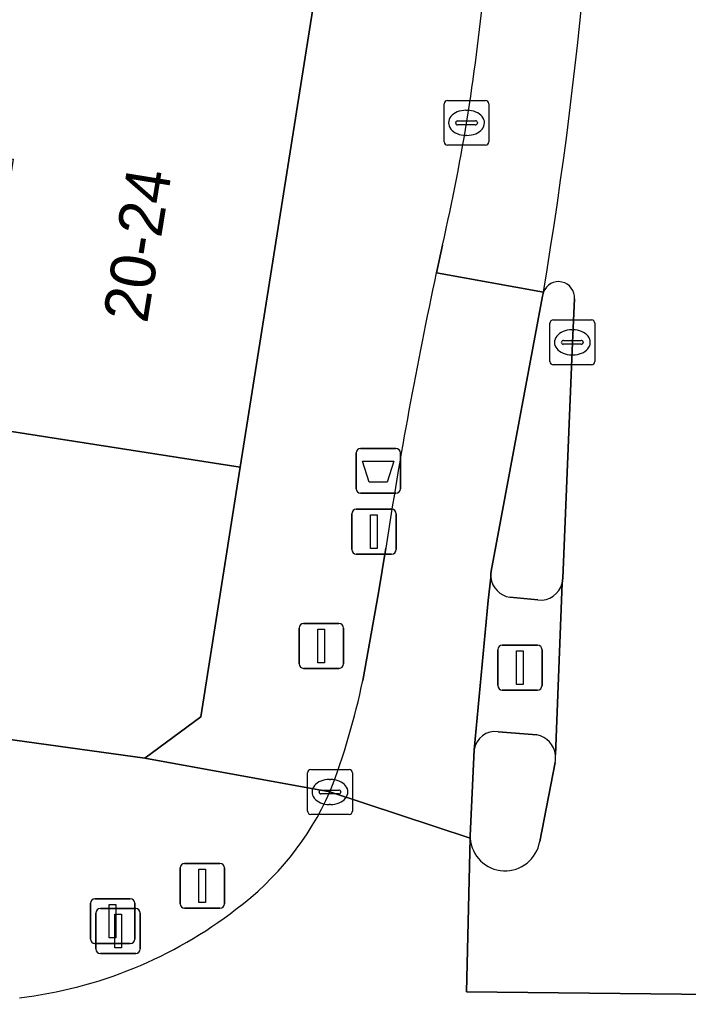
# Model space of a CAD drawing. Extents: x 159716 to 160783, y 383290 to 384031.
# Drawn here: x 160579.53 to 160594.47, y 383306.01 to 383327.89 of the extents above; entities that cross this region are included whole.
import ezdxf

# ---------------------------------------------------------------- set-up
doc = ezdxf.new("R2010")
doc.units = 0
for name, color, linetype in [('IMGEO_Afvalbak', 7, 'Continuous'), ('IMGEO_Drukknoppaal', 7, 'Continuous'), ('IMGEO_Fietspad_gesloten', 7, 'Continuous'), ('IMGEO_Kolk', 7, 'Continuous'), ('IMGEO_Lichtmast', 7, 'Continuous'), ('IMGEO_Pand', 7, 'Continuous'), ('IMGEO_Pand_nummerreeks', 7, 'Continuous'), ('IMGEO_Rijbaan_lokaal_gesloten', 7, 'Continuous'), ('IMGEO_Rijbaan_lokaal_open', 7, 'Continuous'), ('IMGEO_Verkeerseiland_gesloten', 7, 'Continuous'), ('IMGEO_Verkeersregelinstallatiepaal', 7, 'Continuous'), ('IMGEO_Voetpad_open', 7, 'Continuous')]:
    doc.layers.add(name, color=color, linetype=linetype)

msp = doc.modelspace()

# ---------------------------------------------------------------- linework, layer by layer
at = {"layer": 'IMGEO_Afvalbak'}
for p, q in [((160587.145, 383318.311), (160587.935, 383318.311)), ((160587.935, 383318.311), (160587.145, 383318.311)), ((160587.045, 383317.411), (160587.045, 383318.211)), ((160587.045, 383318.211), (160587.045, 383317.411)), ((160588.035, 383318.211), (160588.035, 383317.411)), ((160588.035, 383317.411), (160588.035, 383318.211)), ((160587.935, 383317.311), (160587.145, 383317.311)), ((160587.145, 383317.311), (160587.935, 383317.311))]:
    msp.add_line(p, q, dxfattribs=at)
msp.add_lwpolyline([(160587.188, 383318.025), (160587.892, 383318.025), (160587.743, 383317.555), (160587.337, 383317.555), (160587.188, 383318.025)], dxfattribs=at)
for centre, start, end in [((160587.145, 383318.211), 90, 180), ((160587.145, 383318.211), 90, 180), ((160587.935, 383318.211), 0, 90), ((160587.935, 383318.211), 360, 90), ((160587.145, 383317.411), 180, 270), ((160587.145, 383317.411), 180, 270), ((160587.935, 383317.411), 270, 0), ((160587.935, 383317.411), 270, 0)]:
    msp.add_arc(centre, 0.1, start, end, dxfattribs=at)
at = {"layer": 'IMGEO_Drukknoppaal'}
for p, q in [((160586.95, 383316.053), (160586.95, 383316.853)), ((160586.95, 383316.853), (160586.95, 383316.053)), ((160587.05, 383316.953), (160587.84, 383316.953)), ((160587.84, 383316.953), (160587.05, 383316.953)), ((160587.94, 383316.853), (160587.94, 383316.053)), ((160587.94, 383316.053), (160587.94, 383316.853)), ((160587.84, 383315.953), (160587.05, 383315.953)), ((160587.05, 383315.953), (160587.84, 383315.953))]:
    msp.add_line(p, q, dxfattribs=at)
msp.add_lwpolyline([(160587.37, 383316.828), (160587.52, 383316.828), (160587.52, 383316.078), (160587.37, 383316.078), (160587.37, 383316.828)], dxfattribs=at)
for centre, start, end in [((160587.05, 383316.853), 90, 180), ((160587.05, 383316.853), 90, 180), ((160587.84, 383316.853), 0, 90), ((160587.84, 383316.853), 360, 90), ((160587.05, 383316.053), 180, 270), ((160587.05, 383316.053), 180, 270), ((160587.84, 383316.053), 270, 0), ((160587.84, 383316.053), 270, 0)]:
    msp.add_arc(centre, 0.1, start, end, dxfattribs=at)
at = {"layer": 'IMGEO_Fietspad_gesloten'}
for points in [[(160591.209, 383321.708), (160591.23, 383321.8), (160588.839, 383322.23)], [(160586.463, 383310.641), (160589.595, 383309.609), (160589.593, 383309.662), (160589.683, 383311.585), (160589.994, 383314.914), (160590.058, 383315.427), (160590.057, 383315.501), (160590.064, 383315.57), (160591.209, 383321.708)], [(160587.712, 383316.085), (160587.545, 383315.085), (160587.196, 383313.132)]]:
    msp.add_lwpolyline(points, dxfattribs=at)
for centre, radius, start, end in [((160685.552, 383301.317), 98.949, 167.79829, 171.41648), ((160571.399, 383316.427), 16.137, 338.9884, 348.2176)]:
    msp.add_arc(centre, radius, start, end, dxfattribs=at)
at = {"layer": 'IMGEO_Kolk'}
for p, q in [((160589.012, 383325.155), (160589.012, 383326.007)), ((160589.087, 383326.081), (160589.939, 383326.081)), ((160590.013, 383326.007), (160590.013, 383325.155)), ((160589.5, 383325.861), (160589.525, 383325.861)), ((160589.271, 383325.575), (160589.271, 383325.587)), ((160589.709, 383325.538), (160589.311, 383325.538)), ((160589.314, 383325.624), (160589.712, 383325.624)), ((160589.755, 383325.587), (160589.755, 383325.575)), ((160589.523, 383325.301), (160589.498, 383325.301)), ((160589.939, 383325.081), (160589.087, 383325.081)), ((160591.451, 383321.179), (160592.303, 383321.179)), ((160591.376, 383320.253), (160591.376, 383321.105)), ((160591.864, 383320.959), (160591.889, 383320.959)), ((160592.377, 383321.105), (160592.377, 383320.253)), ((160591.678, 383320.722), (160592.076, 383320.722)), ((160591.635, 383320.673), (160591.635, 383320.685)), ((160592.073, 383320.636), (160591.675, 383320.636)), ((160592.119, 383320.685), (160592.119, 383320.673)), ((160591.887, 383320.399), (160591.862, 383320.399)), ((160592.303, 383320.179), (160591.451, 383320.179)), ((160586.037, 383311.141), (160586.889, 383311.141)), ((160585.962, 383310.215), (160585.962, 383311.067)), ((160586.45, 383310.921), (160586.475, 383310.921)), ((160586.963, 383311.067), (160586.963, 383310.215)), ((160586.221, 383310.635), (160586.221, 383310.647)), ((160586.264, 383310.684), (160586.662, 383310.684)), ((160586.705, 383310.647), (160586.705, 383310.635)), ((160586.659, 383310.598), (160586.261, 383310.598)), ((160586.473, 383310.361), (160586.448, 383310.361)), ((160586.889, 383310.141), (160586.037, 383310.141))]:
    msp.add_line(p, q, dxfattribs=at)
for points in [[(160589.012, 383325.155), (160589.012, 383326.007)], [(160589.087, 383326.081), (160589.939, 383326.081)], [(160590.013, 383326.007), (160590.013, 383325.155)], [(160589.939, 383325.081), (160589.087, 383325.081)], [(160591.451, 383321.179), (160592.303, 383321.179)], [(160591.376, 383320.253), (160591.376, 383321.105)], [(160592.377, 383321.105), (160592.377, 383320.253)], [(160592.303, 383320.179), (160591.451, 383320.179)], [(160586.037, 383311.141), (160586.889, 383311.141)], [(160585.962, 383310.215), (160585.962, 383311.067)], [(160586.963, 383311.067), (160586.963, 383310.215)], [(160586.889, 383310.141), (160586.037, 383310.141)]]:
    msp.add_lwpolyline(points, dxfattribs=at)
for centre, radius, start, end in [((160589.089, 383326.005), 0.0765, 91.552, 178.448), ((160589.089, 383326.005), 0.0765, 91.552, 178.448), ((160589.937, 383326.005), 0.0765, 1.552, 88.448), ((160589.937, 383326.005), 0.0765, 1.552, 88.448), ((160589.311, 383325.584), 0.0403, 85.8775, 175.7526), ((160589.308, 383325.574), 0.0366, 178.938, 274.7102), ((160589.712, 383325.581), 0.043, 264.8664, 352.4533), ((160589.716, 383325.586), 0.0386, 1.7309, 96.639), ((160589.089, 383325.157), 0.0765, 181.552, 268.448), ((160589.089, 383325.157), 0.0765, 181.552, 268.448), ((160589.937, 383325.157), 0.0765, 271.552, 358.448), ((160589.937, 383325.157), 0.0765, 271.552, 358.448), ((160591.453, 383321.103), 0.0765, 91.552, 178.448), ((160591.453, 383321.103), 0.0765, 91.552, 178.448), ((160592.301, 383321.103), 0.0765, 1.552, 88.448), ((160592.301, 383321.103), 0.0765, 1.552, 88.448), ((160591.675, 383320.682), 0.0403, 85.8775, 175.7526), ((160592.08, 383320.684), 0.0386, 1.7309, 96.639), ((160591.672, 383320.672), 0.0366, 178.938, 274.7102), ((160592.076, 383320.679), 0.043, 264.8664, 352.4533), ((160591.453, 383320.255), 0.0765, 181.552, 268.448), ((160591.453, 383320.255), 0.0765, 181.552, 268.448), ((160592.301, 383320.255), 0.0765, 271.552, 358.448), ((160592.301, 383320.255), 0.0765, 271.552, 358.448), ((160586.039, 383311.065), 0.0765, 91.552, 178.448), ((160586.039, 383311.065), 0.0765, 91.552, 178.448), ((160586.887, 383311.065), 0.0765, 1.552, 88.448), ((160586.887, 383311.065), 0.0765, 1.552, 88.448), ((160586.261, 383310.644), 0.0403, 85.8775, 175.7526), ((160586.666, 383310.646), 0.0386, 1.7309, 96.639), ((160586.258, 383310.634), 0.0366, 178.938, 274.7102), ((160586.662, 383310.641), 0.043, 264.8664, 352.4533), ((160586.039, 383310.217), 0.0765, 181.552, 268.448), ((160586.039, 383310.217), 0.0765, 181.552, 268.448), ((160586.887, 383310.217), 0.0765, 271.552, 358.448), ((160586.887, 383310.217), 0.0765, 271.552, 358.448)]:
    msp.add_arc(centre, radius, start, end, dxfattribs=at)
for centre, major_axis, ratio, start_param, end_param in [((160589.499, 383325.581), (-0.387, 0.002), 0.722429, 4.712389, 7.853982), ((160589.524, 383325.581), (-0.39, 0.002), 0.717154, 1.570796, 4.712389), ((160591.863, 383320.679), (-0.387, 0.002), 0.722429, 4.712389, 7.853982), ((160591.888, 383320.679), (-0.39, 0.002), 0.717154, 1.570796, 4.712389), ((160586.449, 383310.641), (-0.387, 0.002), 0.722429, 4.712389, 7.853982), ((160586.474, 383310.641), (-0.39, 0.002), 0.717154, 1.570796, 4.712389)]:
    msp.add_ellipse(centre, major_axis=major_axis, ratio=ratio, start_param=start_param, end_param=end_param, dxfattribs=at)
at = {"layer": 'IMGEO_Lichtmast'}
for p, q in [((160581.212, 383308.256), (160582.002, 383308.256)), ((160582.002, 383308.256), (160581.212, 383308.256)), ((160581.112, 383307.356), (160581.112, 383308.156)), ((160581.112, 383308.156), (160581.112, 383307.356)), ((160582.102, 383308.156), (160582.102, 383307.356)), ((160582.102, 383307.356), (160582.102, 383308.156)), ((160582.002, 383307.256), (160581.212, 383307.256)), ((160581.212, 383307.256), (160582.002, 383307.256))]:
    msp.add_line(p, q, dxfattribs=at)
msp.add_lwpolyline([(160581.532, 383308.131), (160581.682, 383308.131), (160581.682, 383307.381), (160581.532, 383307.381), (160581.532, 383308.131)], dxfattribs=at)
for centre, start, end in [((160581.212, 383308.156), 90, 180), ((160581.212, 383308.156), 90, 180), ((160582.002, 383308.156), 0, 90), ((160582.002, 383308.156), 360, 90), ((160581.212, 383307.356), 180, 270), ((160581.212, 383307.356), 180, 270), ((160582.002, 383307.356), 270, 0), ((160582.002, 383307.356), 270, 0)]:
    msp.add_arc(centre, 0.1, start, end, dxfattribs=at)
at = {"layer": 'IMGEO_Pand'}
for points in [[(160584.457, 383317.89), (160586.177, 383328.748), (160581.053, 383328.237), (160577.244, 383327.851), (160576.824, 383325.167), (160579.388, 383324.767), (160579.1, 383322.922), (160573.585, 383323.783), (160572.945, 383319.687)], [(160584.457, 383317.89), (160572.945, 383319.687), (160573.585, 383323.783), (160568.313, 383324.606), (160566.782, 383313.55), (160582.327, 383311.397), (160583.575, 383312.32)]]:
    msp.add_lwpolyline(points, close=True, dxfattribs=at)
at = {"layer": 'IMGEO_Rijbaan_lokaal_gesloten'}
for points in [[(160588.975, 383322.852), (160588.839, 383322.23), (160591.23, 383321.8)], [(160589.595, 383309.609), (160586.463, 383310.641)], [(160605.292, 383306.009), (160589.511, 383306.179), (160589.595, 383309.609)]]:
    msp.add_lwpolyline(points, dxfattribs=at)
for centre, radius, start, end in [((160494.886, 383337.912), 97.682, 350.50584, 359.99045), ((160546.533, 383332.637), 43.556, 347.0178, 354.9319), ((160580.398, 383313.35), 6.642, 306.6462, 335.9275), ((160578.366, 383315.791), 9.815, 276.8121, 307.6629)]:
    msp.add_arc(centre, radius, start, end, dxfattribs=at)
at = {"layer": 'IMGEO_Rijbaan_lokaal_open'}
for points in [[(160591.925, 383321.651), (160591.877, 383320.679), (160591.667, 383315.416), (160591.652, 383315.303), (160591.499, 383311.469)], [(160591.492, 383311.298), (160591.147, 383309.535)], [(160589.595, 383309.609), (160589.511, 383306.179), (160605.292, 383306.009)]]:
    msp.add_lwpolyline(points, dxfattribs=at)
for centre, radius, start, end in [((160494.886, 383337.912), 97.682, 350.50584, 359.99045), ((160591.567, 383321.676), 0.359, 356.0366, 159.7626), ((160591.012, 383311.403), 0.491, 347.6191, 7.6926), ((160590.375, 383309.661), 0.782, 183.7842, 350.7561)]:
    msp.add_arc(centre, radius, start, end, dxfattribs=at)
at = {"layer": 'IMGEO_Verkeerseiland_gesloten'}
for points in [[(160591.23, 383321.8), (160591.209, 383321.708), (160590.064, 383315.57), (160590.057, 383315.501), (160590.058, 383315.427)], [(160591.877, 383320.679), (160591.925, 383321.651)], [(160591.652, 383315.303), (160591.667, 383315.416), (160591.877, 383320.679)], [(160590.481, 383314.989), (160591.108, 383314.93)], [(160591.081, 383311.916), (160590.219, 383311.987)], [(160589.683, 383311.585), (160589.593, 383309.662), (160589.595, 383309.609)], [(160591.147, 383309.535), (160591.492, 383311.298)]]:
    msp.add_lwpolyline(points, dxfattribs=at)
for centre, radius, start, end in [((160591.567, 383321.676), 0.359, 356.0366, 159.7626), ((160590.551, 383315.48), 0.496, 186.147, 261.8568), ((160591.169, 383315.424), 0.498, 262.9446, 345.9293), ((160590.153, 383311.517), 0.474, 81.948, 171.7918), ((160590.983, 383311.405), 0.52, 7.0552, 79.1044), ((160591.012, 383311.403), 0.491, 347.6191, 7.6926), ((160590.375, 383309.661), 0.782, 183.7842, 350.7561)]:
    msp.add_arc(centre, radius, start, end, dxfattribs=at)
at = {"layer": 'IMGEO_Verkeersregelinstallatiepaal'}
for p, q in [((160585.874, 383314.401), (160586.664, 383314.401)), ((160586.664, 383314.401), (160585.874, 383314.401)), ((160585.774, 383313.501), (160585.774, 383314.301)), ((160585.774, 383314.301), (160585.774, 383313.501)), ((160586.764, 383314.301), (160586.764, 383313.501)), ((160586.764, 383313.501), (160586.764, 383314.301)), ((160590.209, 383313.017), (160590.209, 383313.817)), ((160590.209, 383313.817), (160590.209, 383313.017)), ((160590.309, 383313.917), (160591.099, 383313.917)), ((160591.099, 383313.917), (160590.309, 383313.917)), ((160591.199, 383313.817), (160591.199, 383313.017)), ((160591.199, 383313.017), (160591.199, 383313.817)), ((160586.664, 383313.401), (160585.874, 383313.401)), ((160585.874, 383313.401), (160586.664, 383313.401)), ((160591.099, 383312.917), (160590.309, 383312.917)), ((160590.309, 383312.917), (160591.099, 383312.917)), ((160583.116, 383308.145), (160583.116, 383308.945)), ((160583.116, 383308.945), (160583.116, 383308.145)), ((160583.216, 383309.045), (160584.006, 383309.045)), ((160584.006, 383309.045), (160583.216, 383309.045)), ((160584.106, 383308.945), (160584.106, 383308.145)), ((160584.106, 383308.145), (160584.106, 383308.945)), ((160581.335, 383308.036), (160582.125, 383308.036)), ((160582.125, 383308.036), (160581.335, 383308.036)), ((160584.006, 383308.045), (160583.216, 383308.045)), ((160583.216, 383308.045), (160584.006, 383308.045)), ((160581.235, 383307.136), (160581.235, 383307.936)), ((160581.235, 383307.936), (160581.235, 383307.136)), ((160582.225, 383307.936), (160582.225, 383307.136)), ((160582.225, 383307.136), (160582.225, 383307.936)), ((160582.125, 383307.036), (160581.335, 383307.036)), ((160581.335, 383307.036), (160582.125, 383307.036))]:
    msp.add_line(p, q, dxfattribs=at)
for points in [[(160586.194, 383314.276), (160586.344, 383314.276), (160586.344, 383313.526), (160586.194, 383313.526), (160586.194, 383314.276)], [(160590.629, 383313.792), (160590.779, 383313.792), (160590.779, 383313.042), (160590.629, 383313.042), (160590.629, 383313.792)], [(160583.536, 383308.92), (160583.686, 383308.92), (160583.686, 383308.17), (160583.536, 383308.17), (160583.536, 383308.92)], [(160581.655, 383307.911), (160581.805, 383307.911), (160581.805, 383307.161), (160581.655, 383307.161), (160581.655, 383307.911)]]:
    msp.add_lwpolyline(points, dxfattribs=at)
for centre, start, end in [((160585.874, 383314.301), 90, 180), ((160585.874, 383314.301), 90, 180), ((160586.664, 383314.301), 0, 90), ((160586.664, 383314.301), 360, 90), ((160590.309, 383313.817), 90, 180), ((160590.309, 383313.817), 90, 180), ((160591.099, 383313.817), 0, 90), ((160591.099, 383313.817), 360, 90), ((160585.874, 383313.501), 180, 270), ((160585.874, 383313.501), 180, 270), ((160586.664, 383313.501), 270, 0), ((160586.664, 383313.501), 270, 0), ((160590.309, 383313.017), 180, 270), ((160590.309, 383313.017), 180, 270), ((160591.099, 383313.017), 270, 0), ((160591.099, 383313.017), 270, 0), ((160583.216, 383308.945), 90, 180), ((160583.216, 383308.945), 90, 180), ((160584.006, 383308.945), 0, 90), ((160584.006, 383308.945), 360, 90), ((160581.335, 383307.936), 90, 180), ((160581.335, 383307.936), 90, 180), ((160582.125, 383307.936), 0, 90), ((160582.125, 383307.936), 360, 90), ((160583.216, 383308.145), 180, 270), ((160583.216, 383308.145), 180, 270), ((160584.006, 383308.145), 270, 0), ((160584.006, 383308.145), 270, 0), ((160581.335, 383307.136), 180, 270), ((160581.335, 383307.136), 180, 270), ((160582.125, 383307.136), 270, 0), ((160582.125, 383307.136), 270, 0)]:
    msp.add_arc(centre, 0.1, start, end, dxfattribs=at)
at = {"layer": 'IMGEO_Voetpad_open'}
for points in [[(160583.073, 383360.251), (160583.738, 383353.525), (160583.896, 383351.999), (160584.488, 383345.922), (160584.621, 383344.725), (160584.657, 383344.394), (160583.91, 383344.316), (160584.17, 383341.926), (160584.905, 383342.006), (160585.403, 383337.205), (160586.092, 383329.883), (160586.177, 383328.748), (160584.457, 383317.89), (160583.575, 383312.32), (160582.327, 383311.397), (160586.463, 383310.641)], [(160588.839, 383322.23), (160588.975, 383322.852)], [(160586.463, 383310.641), (160582.327, 383311.397), (160566.782, 383313.55), (160565.902, 383313.665), (160564.192, 383313.889), (160562.93, 383314.064), (160554.423, 383315.23), (160553.268, 383315.388), (160552.235, 383315.529), (160543.727, 383316.701), (160542.556, 383316.864), (160541.537, 383317.006), (160533.022, 383318.18), (160531.846, 383318.34), (160530.83, 383318.479), (160526.418, 383319.087)], [(160587.196, 383313.132), (160587.545, 383315.085), (160587.712, 383316.085)], [(160590.058, 383315.427), (160589.994, 383314.914), (160589.683, 383311.585)], [(160591.499, 383311.469), (160591.652, 383315.303)], [(160591.108, 383314.93), (160590.481, 383314.989)], [(160590.219, 383311.987), (160591.081, 383311.916)]]:
    msp.add_lwpolyline(points, dxfattribs=at)
for centre, radius, start, end in [((160546.533, 383332.637), 43.556, 347.0178, 354.9319), ((160685.552, 383301.317), 98.949, 167.79829, 171.41648), ((160590.551, 383315.48), 0.496, 186.147, 261.8568), ((160591.169, 383315.424), 0.498, 262.9446, 345.9293), ((160571.399, 383316.427), 16.137, 338.9884, 348.2176), ((160590.153, 383311.517), 0.474, 81.948, 171.7918), ((160590.983, 383311.405), 0.52, 7.0552, 79.1044), ((160580.398, 383313.35), 6.642, 306.6462, 335.9275), ((160578.366, 383315.791), 9.815, 276.8121, 307.6629)]:
    msp.add_arc(centre, radius, start, end, dxfattribs=at)

# ---------------------------------------------------------------- texts
at = {"layer": 'IMGEO_Pand_nummerreeks'}
msp.add_text('20-24', height=1, rotation=80.7664, dxfattribs=at).set_placement((160582.378, 383321.086))

doc.saveas('drawing.dxf')
